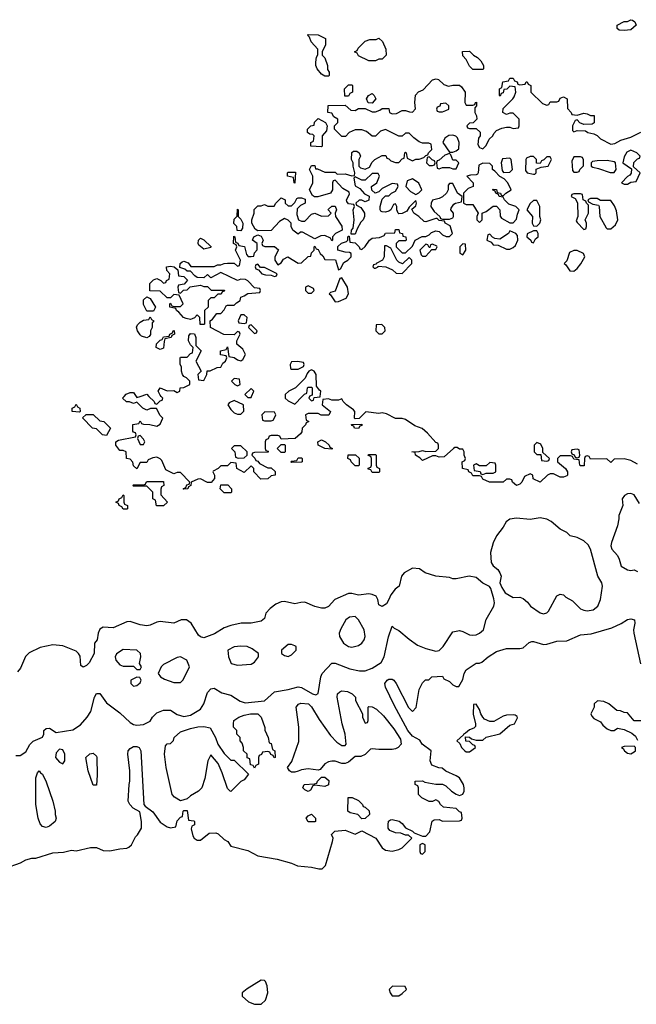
# Model space of a CAD drawing. Header units: inches. Extents: x 2701323 to 2964515, y 494916 to 722124.
# Tile 355 of 656: x 2805333 to 2809002, y 676381 to 682242. Entities that reach past the tile are written whole.
import ezdxf

# ---------------------------------------------------------------- set-up
doc = ezdxf.new("R2010")
doc.units = ezdxf.units.IN
doc.header["$MEASUREMENT"] = 0
doc.layers.add('C8607', color=7, linetype='Continuous')
doc.layers.add('C8608', color=7, linetype='Continuous')

msp = doc.modelspace()

# ---------------------------------------------------------------- linework, layer by layer
at = {"layer": 'C8607', "color": 2}
for points, elevation in [([(2809010, 679595.3), (2808970, 679618), (2808930, 679628), (2808870, 679626), (2808850, 679606), (2808827.3, 679627.3), (2808730, 679626), (2808722, 679642), (2808710, 679646), (2808698, 679642), (2808694, 679630), (2808692.7, 679587.3), (2808670, 679586), (2808666, 679590), (2808662, 679622), (2808630, 679626), (2808622, 679642), (2808610, 679646), (2808550, 679646), (2808534, 679630), (2808534, 679610), (2808582, 679570), (2808594, 679550), (2808594, 679530), (2808590, 679526), (2808570, 679518), (2808550, 679518), (2808510, 679538), (2808490, 679538), (2808474, 679530), (2808430, 679488.7), (2808388.9, 679508.9), (2808386, 679530), (2808370, 679538), (2808338, 679522), (2808322, 679490), (2808310, 679478), (2808290, 679468.7), (2808266, 679490), (2808262, 679502), (2808250, 679506), (2808230, 679506), (2808210, 679488.7), (2808129, 679489), (2808090, 679506), (2808082, 679522), (2808070, 679526), (2808030, 679526), (2808022, 679542), (2808006, 679550), (2808002, 679562), (2807968, 679570), (2807966, 679610), (2807982, 679618), (2807986, 679630), (2807978, 679650), (2807978, 679670), (2807970, 679686), (2807950, 679686), (2807936.4, 679696.4), (2807923.6, 679696.4), (2807914, 679690), (2807859.6, 679640.4), (2807830, 679638), (2807810, 679646), (2807790, 679646), (2807730, 679618), (2807714.6, 679634.6), (2807688, 679650), (2807686, 679666), (2807666, 679670), (2807710, 679672), (2807730, 679678), (2807750, 679672), (2807810, 679674), (2807826, 679690), (2807826, 679710), (2807822, 679722), (2807810, 679726), (2807760.4, 679780.4), (2807728.4, 679808.4), (2807684.7, 679824.7), (2807630, 679862), (2807610, 679868), (2807570, 679868), (2807516.4, 679896.4), (2807490, 679902), (2807470, 679898), (2807392.7, 679907.3), (2807352.7, 679867.3), (2807330, 679866), (2807326, 679870), (2807328, 679910), (2807320.4, 679920.4), (2807278, 679950), (2807258, 679970), (2807250, 679986), (2807230, 679978), (2807190, 679978), (2807170, 679986), (2807138, 679982), (2807134, 679950), (2807182, 679910), (2807172.7, 679887.3), (2807128, 679888), (2807110, 679898), (2807050, 679898), (2807034, 679890), (2807038, 679858), (2807054, 679850), (2807038, 679842), (2807034, 679830), (2807014, 679810), (2807011.6, 679788.4), (2807003.6, 679776.4), (2806971.6, 679748.4), (2806890, 679746), (2806882, 679762), (2806870, 679766), (2806830, 679766), (2806818, 679762), (2806812.7, 679747.3), (2806798, 679742), (2806794, 679730), (2806794, 679690), (2806798, 679678), (2806812.7, 679672.7), (2806812.7, 679667.3), (2806730, 679666), (2806718, 679662), (2806714, 679650), (2806732.7, 679632.7), (2806738, 679618), (2806750, 679614), (2806759.6, 679599.6), (2806810, 679574), (2806830, 679574), (2806852.7, 679552.7), (2806854, 679530), (2806830, 679526), (2806810, 679508), (2806767.3, 679507.3), (2806726, 679550), (2806726, 679570), (2806710, 679586), (2806670, 679546), (2806626, 679570), (2806622, 679602), (2806590, 679606), (2806570, 679586), (2806530, 679586), (2806514, 679570), (2806484.7, 679555.3), (2806482, 679550), (2806491.6, 679531.6), (2806492, 679510), (2806472.7, 679487.3), (2806450, 679488), (2806410, 679508), (2806392.7, 679507.3), (2806354, 679490), (2806351.3, 679468.7), (2806338, 679462), (2806334, 679450), (2806310, 679448), (2806306, 679450), (2806322, 679458), (2806327.3, 679472.7), (2806342, 679478), (2806346, 679490), (2806290, 679546), (2806270, 679546), (2806250, 679538), (2806202, 679562), (2806179, 679619), (2806170, 679628), (2806150, 679638), (2806125.4, 679634.6), (2806098, 679622), (2806090, 679606), (2806050, 679606), (2806030, 679568), (2806010, 679586), (2806007.3, 679607.3), (2805990, 679626), (2805968, 679630), (2805966, 679670), (2805950, 679678), (2805930, 679678), (2805906, 679710), (2805906, 679730), (2805920.4, 679739.6), (2806022, 679758), (2806026, 679770), (2806022, 679782), (2806010, 679786), (2806007.3, 679792.7), (2806007.3, 679832.7), (2806042, 679838), (2806050, 679854), (2806058, 679838), (2806070, 679834), (2806108, 679832), (2806150, 679822), (2806170, 679834), (2806186, 679870), (2806170, 679886), (2806147.3, 679927.3), (2806112.7, 679927.3), (2806090, 679918), (2806066, 679930), (2806030, 679966), (2806010, 679958), (2805987.3, 679967.3), (2805968, 679968), (2805946, 679990), (2805955.4, 680000)], 2), ([(2806025.7, 680000), (2806030, 679994), (2806050, 680000)], 2), ([(2806102.6, 680000), (2806134, 679970), (2806138, 679958), (2806150, 679954), (2806170, 679974), (2806182, 679978), (2806186, 679990), (2806176, 680000)], 2), ([(2806684, 680000), (2806690, 679994), (2806710, 679994), (2806712.7, 680000)], 2), ([(2806914, 680000), (2806914, 679990), (2806930, 679974), (2806970, 679954), (2807015, 680000)], 2), ([(2807057.3, 680000), (2807054, 679990), (2807070, 679974), (2807082, 679978), (2807086, 679994), (2807122, 679998), (2807122.3, 680000)], 2), ([(2809022, 679362), (2808990, 679414), (2808970, 679421.2), (2808950, 679419), (2808932, 679410), (2808918, 679390), (2808922, 679350), (2808898, 679290), (2808898.8, 679270), (2808890.8, 679230), (2808854.8, 679130), (2808851, 679110), (2808856, 679090), (2808890, 679052), (2808901, 679030), (2808912, 678990), (2808950, 678967.3), (2808970, 678964), (2808990, 678966.8), (2809010, 678958)], 6), ([(2805310, 677862), (2805337, 677863), (2805370, 677884.7), (2805392.9, 677927.1), (2805412.9, 677947.1), (2805468.4, 677971.6), (2805478, 677990), (2805478, 678010), (2805490, 678022), (2805510, 678024.7), (2805550, 677998), (2805650, 678014), (2805696.2, 678043.8), (2805735.3, 678090), (2805756.5, 678123.5), (2805779, 678210), (2805790, 678232), (2805810, 678232), (2805850, 678176), (2805930, 678116), (2805990, 678058.8), (2806010, 678047.3), (2806030, 678042.8), (2806070, 678046.8), (2806110, 678066), (2806124, 678090), (2806150, 678116), (2806190, 678131.3), (2806230, 678131.3), (2806270, 678106), (2806310, 678094.8), (2806350, 678102.8), (2806410, 678138), (2806429.2, 678170), (2806450, 678238), (2806470, 678258.8), (2806490, 678262.8), (2806535.9, 678235.9), (2806590, 678220.7), (2806645.2, 678185.2), (2806675.9, 678175.9), (2806790, 678187.7), (2806850, 678241), (2806930, 678254), (2806990, 678270.7), (2807010, 678266.8), (2807076, 678230), (2807095.9, 678224.1), (2807109.3, 678230.7), (2807126, 678330), (2807134, 678350), (2807190, 678410.8), (2807210, 678410.7), (2807298.4, 678378.4), (2807354.5, 678365.5), (2807390, 678366.8), (2807430, 678381), (2807484.7, 678415.3), (2807502, 678450), (2807528.9, 678568.9), (2807550, 678632), (2807561, 678621), (2807590, 678606.8), (2807650, 678554.8), (2807699.8, 678519.8), (2807750, 678498.8), (2807810, 678482.8), (2807830, 678486.8), (2807854, 678510), (2807910, 678598), (2807950, 678606), (2807970, 678601), (2808010, 678581), (2808030, 678578.8), (2808050, 678581), (2808070, 678590.8), (2808093.2, 678610), (2808110, 678672), (2808155.3, 678750), (2808158, 678770), (2808154.6, 678794.6), (2808136.4, 678856.4), (2808128.7, 678868.7), (2808090, 678888), (2808050, 678922), (2808008.7, 678928.7), (2807930, 678912.7), (2807910, 678913.2), (2807890, 678921.2), (2807810, 678929.3), (2807746, 678950), (2807712.5, 678972.5), (2807670, 678977.2), (2807621, 678950), (2807606, 678930), (2807592, 678870), (2807567.7, 678852.3), (2807541.4, 678818.6), (2807530.8, 678790), (2807515.2, 678764.8), (2807490, 678749), (2807470, 678758), (2807463.7, 678790), (2807454, 678810), (2807430, 678820.9), (2807410, 678823.7), (2807350, 678816), (2807310, 678826), (2807290, 678826), (2807208.5, 678791.5), (2807170, 678749), (2807150, 678739), (2807130, 678739), (2807090, 678749), (2807030, 678774), (2807006.4, 678773.6), (2806970, 678764), (2806910, 678779), (2806890, 678777.2), (2806858, 678762), (2806823.5, 678736.5), (2806798, 678710), (2806790, 678678), (2806770, 678662), (2806710.7, 678649.3), (2806651.1, 678648.9), (2806590, 678636), (2806550, 678622.7), (2806493.3, 678586.7), (2806430, 678562), (2806410, 678568), (2806398, 678578), (2806354, 678650), (2806326, 678670), (2806294, 678670), (2806250, 678649.2), (2806170, 678659.3), (2806150, 678656), (2806110, 678637.2), (2806090, 678633.2), (2806050, 678639.3), (2805990, 678659.3), (2805970, 678657.2), (2805890, 678622.7), (2805830, 678625.2), (2805810, 678614), (2805800.7, 678590), (2805794, 678550), (2805778.8, 678530), (2805777.3, 678470), (2805746.4, 678413.6), (2805730, 678398), (2805711.3, 678388.7), (2805698, 678398), (2805692.5, 678452.5), (2805684, 678470), (2805670, 678484), (2805590, 678515.3), (2805530, 678521.2), (2805454.4, 678505.6), (2805390, 678473.2), (2805368.3, 678451.7), (2805338, 678382), (2805319.8, 678360.2)], 6), ([(2805248, 677192), (2805337.4, 677222.6), (2805370, 677240.7), (2805406, 677250), (2805430, 677250.6), (2805530, 677282), (2805594, 677286), (2805642, 677298), (2805670, 677294.8), (2805754.4, 677314.4), (2805790, 677314.8), (2805830, 677297.3), (2805870, 677294), (2805930, 677307.3), (2805970, 677310.8), (2805983.2, 677316.8), (2805999, 677330), (2806022.7, 677377.3), (2806035.3, 677390), (2806059, 677430), (2806059, 677470), (2806047.3, 677527.3), (2806008.9, 677548.9), (2805988, 677570), (2805979, 677590), (2805984, 677690), (2805989, 677710), (2805989, 677770), (2805976, 677870), (2805979.3, 677890), (2805990, 677902.8), (2806010, 677915.5), (2806030, 677916.3), (2806044.7, 677910), (2806054.8, 677890), (2806072, 677570), (2806079.6, 677559.6), (2806126.4, 677526.4), (2806170, 677464.7), (2806210, 677438), (2806230, 677432), (2806262, 677438), (2806270, 677474), (2806290, 677494), (2806302, 677498), (2806306, 677530), (2806310, 677534), (2806330, 677534), (2806338, 677478), (2806370, 677474), (2806374, 677470), (2806374, 677450), (2806358, 677442), (2806354, 677426), (2806363.5, 677383.5), (2806372, 677370), (2806390, 677358), (2806410, 677358), (2806461.2, 677398.8), (2806501, 677401), (2806515.3, 677395.3), (2806550, 677362), (2806571.1, 677351.1), (2806590, 677322), (2806690, 677296), (2806750, 677265.5), (2806864.7, 677244.7), (2806950, 677220.7), (2806985.8, 677205.8), (2807070, 677197.3), (2807112.9, 677187.1), (2807132.3, 677187.7), (2807152.3, 677207.7), (2807195.3, 677350), (2807198, 677370), (2807188.4, 677391.6), (2807208.9, 677411.1), (2807270, 677418), (2807330, 677394), (2807370, 677414), (2807452, 677370), (2807490, 677312), (2807510, 677298), (2807550, 677292), (2807590, 677302), (2807610, 677312), (2807666, 677370), (2807647.3, 677387.3), (2807630, 677388), (2807600.4, 677400.4), (2807570, 677402), (2807536.4, 677416.4), (2807526, 677430), (2807526, 677450), (2807528.4, 677471.6), (2807540.4, 677479.6), (2807550, 677482), (2807590.7, 677470.7), (2807610, 677458), (2807630, 677432), (2807670, 677411.3), (2807681, 677401), (2807730, 677382), (2807750, 677382), (2807773.2, 677406.8), (2807788.4, 677471.6), (2807800.4, 677479.6), (2807830, 677482), (2807850, 677472), (2807950, 677474), (2807962, 677478), (2807966, 677490), (2807962, 677522), (2807950, 677526), (2807930, 677546), (2807855.3, 677555.3), (2807838, 677570), (2807828.4, 677588.4), (2807810, 677598), (2807790, 677588), (2807770, 677588), (2807726, 677610), (2807706, 677630), (2807706, 677670), (2807702, 677682), (2807686, 677690), (2807686, 677710), (2807730, 677712), (2807743.6, 677703.6), (2807810, 677692), (2807850, 677692), (2807870, 677682), (2807902, 677650), (2807930, 677631.3), (2807950, 677624.7), (2807970, 677632), (2807979, 677650), (2807979, 677670), (2807974, 677690), (2807950, 677728.7), (2807930, 677742), (2807868.4, 677768.4), (2807847.3, 677787.3), (2807828.4, 677788.4), (2807785.2, 677805.2), (2807775.3, 677830), (2807782, 677890), (2807728.9, 677928.9), (2807713.6, 677953.6), (2807670, 677978), (2807642, 678010), (2807560.9, 678160.9), (2807509.2, 678269.2), (2807505.2, 678290), (2807519, 678310), (2807530, 678315.5), (2807550, 678315.5), (2807558.8, 678310), (2807573.4, 678290), (2807647.7, 678147.7), (2807670, 678124.7), (2807692.5, 678147.5), (2807710, 678254), (2807730, 678294), (2807748.4, 678311.6), (2807767.3, 678312.7), (2807786, 678330), (2807850, 678334), (2807858, 678318), (2807890, 678302), (2807910, 678282), (2807930, 678272), (2807947.3, 678272.7), (2807970, 678314), (2807978, 678350), (2807990, 678371.3), (2808050, 678411), (2808070, 678411.3), (2808083.1, 678416.9), (2808121.2, 678450), (2808170, 678481.3), (2808230, 678498), (2808310, 678498.8), (2808330, 678502.8), (2808365.2, 678534.8), (2808380.2, 678539.8), (2808390, 678541), (2808450, 678523), (2808470, 678523.8), (2808530, 678543.1), (2808590, 678544.9), (2808670, 678580.3), (2808734.7, 678585.3), (2808857.2, 678622.7), (2808913.1, 678646.9), (2808950, 678670.8), (2808970, 678674.8), (2808990.7, 678670), (2808993, 678650), (2808984.9, 678610), (2808987.7, 678590), (2809027.7, 678407.7)], 2), ([(2809030, 678068), (2808989.1, 678069.1), (2808950, 678115.3), (2808930, 678118), (2808908.4, 678128.4), (2808886, 678130), (2808838, 678170), (2808810, 678184), (2808771.6, 678188.4), (2808752, 678170), (2808751.3, 678150), (2808731.3, 678110), (2808736.9, 678096.9), (2808750, 678082), (2808790, 678062), (2808803.5, 678043.5), (2808830, 678021), (2808850, 678011), (2808870, 678011.3), (2808890, 678024.7), (2808930, 678016), (2808975.3, 677995.3), (2808996.9, 677976.9), (2809010, 677954)], 2)]:
    msp.add_lwpolyline(points, dxfattribs=dict(at, elevation=elevation))
for points, elevation in [([(2805690, 679906), (2805646, 679910), (2805646, 679930), (2805662, 679938), (2805670, 679954), (2805678, 679938), (2805692, 679930), (2805694, 679910)], 2), ([(2806610, 679975.3), (2806579.6, 679960.4), (2806572, 679950), (2806590, 679922), (2806610, 679902), (2806630, 679894), (2806650, 679894), (2806667.3, 679912.7), (2806666, 679950)], 2), ([(2805850, 679766), (2805826, 679770), (2805790, 679806), (2805766, 679810), (2805707.3, 679872.7), (2805728, 679892), (2805770, 679892), (2805810, 679854), (2805834, 679850), (2805874, 679810)], 2), ([(2806792.7, 679907.3), (2806774, 679890), (2806778, 679858), (2806790, 679854), (2806830, 679854), (2806842, 679858), (2806856.4, 679883.6), (2806858, 679890), (2806850, 679906)], 2), ([(2807350, 679808), (2807326, 679810), (2807322, 679822), (2807310, 679826), (2807308.4, 679831.6), (2807370, 679834), (2807370, 679826), (2807358, 679822)], 2), ([(2806050, 679766), (2806038, 679762), (2806034, 679750), (2806050, 679714), (2806070, 679714), (2806078, 679730), (2806070, 679746)], 2), ([(2806650, 679706), (2806610, 679706), (2806594, 679690), (2806614, 679670), (2806618, 679638), (2806632.7, 679632.7), (2806670, 679634), (2806686, 679650), (2806686, 679670)], 2), ([(2806890, 679666), (2806866, 679690), (2806890, 679714), (2806910, 679714), (2806914, 679710), (2806914, 679670), (2806910, 679666)], 2), ([(2807190, 679686), (2807148.9, 679688.9), (2807108.7, 679708.7), (2807108, 679730), (2807130, 679742), (2807154, 679730), (2807174, 679710), (2807178, 679698), (2807194, 679690)], 2), ([(2808410, 679726), (2808394, 679710), (2808394, 679670), (2808410, 679654), (2808434, 679654), (2808438, 679618), (2808470, 679614), (2808482, 679618), (2808486, 679630), (2808446, 679666), (2808446, 679690), (2808434.6, 679714.6)], 2), ([(2807330, 679586), (2807306, 679610), (2807302, 679622), (2807286, 679630), (2807288, 679652), (2807331.6, 679651.6), (2807352.7, 679632.7), (2807354, 679590), (2807350, 679586)], 2), ([(2807430, 679546), (2807422, 679562), (2807407.3, 679567.3), (2807407.3, 679572.7), (2807422, 679578), (2807426, 679590), (2807426, 679630), (2807422, 679642), (2807407.3, 679647.3), (2807410, 679654), (2807450, 679654), (2807454, 679650), (2807454, 679590), (2807458, 679578), (2807474, 679570), (2807474, 679550), (2807470, 679546)], 2), ([(2808650, 679686), (2808618, 679682), (2808614, 679670), (2808618, 679658), (2808632.7, 679652.7), (2808638, 679638), (2808650, 679634), (2808662, 679638), (2808666, 679650), (2808662, 679682)], 2), ([(2806950, 679606), (2806946, 679610), (2806950, 679614), (2806982, 679618), (2806990, 679634), (2807010, 679634), (2807014, 679630), (2807014, 679610), (2807010, 679608)], 2), ([(2808130, 679606), (2808110, 679586), (2808070, 679586), (2808050, 679598), (2808034, 679590), (2808038, 679558), (2808072.7, 679552.7), (2808078, 679538), (2808090, 679534), (2808110, 679542), (2808150, 679542), (2808166, 679550), (2808166, 679590), (2808162, 679602)], 2), ([(2806147.3, 679347.3), (2806142, 679382), (2806126, 679390), (2806126, 679430), (2806090, 679466), (2806010, 679466), (2806006, 679470), (2806010, 679474), (2806070, 679474), (2806082, 679478), (2806086, 679490), (2806092.7, 679492.7), (2806190, 679494), (2806191.6, 679468.4), (2806178, 679462), (2806172.7, 679447.3), (2806172.7, 679412.7), (2806212, 679370), (2806190, 679348)], 2), ([(2806550, 679426), (2806526, 679450), (2806530, 679474), (2806572.7, 679472.7), (2806594, 679450), (2806594, 679430), (2806590, 679426)], 2), ([(2805970, 679328), (2805948.4, 679328.4), (2805942, 679342), (2805926, 679350), (2805922, 679362), (2805906, 679370), (2805922, 679378), (2805926, 679390), (2805942, 679398), (2805950, 679414), (2805954, 679410), (2805954, 679370), (2805958, 679358), (2805974, 679350), (2805974, 679330)], 2), ([(2808430, 679277.2), (2808370, 679266.6), (2808290, 679274.5), (2808250.4, 679269.6), (2808227.2, 679252.8), (2808210, 679221.2), (2808171, 679170), (2808150, 679128), (2808134.8, 679070), (2808138, 679010), (2808150.9, 678990.9), (2808178, 678970), (2808191.3, 678950), (2808198, 678930), (2808191.3, 678890), (2808202, 678862), (2808222, 678830), (2808270, 678802), (2808310, 678804.7), (2808330, 678796), (2808354.4, 678774.4), (2808372, 678750), (2808430, 678711.3), (2808450, 678706), (2808470, 678711.3), (2808479.3, 678720.7), (2808530, 678812), (2808550, 678822), (2808570, 678818), (2808584, 678804), (2808623.5, 678783.5), (2808670, 678736), (2808690, 678726.8), (2808710, 678722.8), (2808746, 678730), (2808774, 678750), (2808789.2, 678790), (2808801.2, 678870), (2808797.2, 678890), (2808774, 678930), (2808729.3, 679089.3), (2808715.5, 679115.5), (2808690, 679139), (2808650, 679159), (2808609.3, 679169.3), (2808590, 679188.7), (2808550, 679209), (2808495.5, 679255.5), (2808470, 679269)], 6), ([(2807329.3, 678689.3), (2807295.2, 678684.8), (2807274.8, 678670), (2807243.4, 678616.6), (2807233.4, 678590), (2807236.3, 678570), (2807261, 678530), (2807290, 678510.8), (2807310, 678507.3), (2807350, 678517.3), (2807369, 678530), (2807382.7, 678550), (2807389.2, 678570), (2807384, 678610), (2807349.2, 678670)], 10), ([(2805950, 678492.7), (2805910, 678468), (2805901, 678450), (2805904.7, 678430), (2805930, 678402), (2805950, 678394), (2806010, 678394), (2806030, 678374), (2806050, 678374), (2806058, 678390), (2806046, 678410), (2806054, 678450), (2806053.2, 678470), (2806030, 678489)], 10), ([(2806650, 678512.3), (2806610, 678509), (2806572, 678490), (2806576, 678450), (2806592, 678410), (2806630, 678398.8), (2806710, 678406), (2806730, 678418), (2806755.3, 678450), (2806755.3, 678470), (2806717.5, 678497.5), (2806686, 678510)], 10), ([(2806950, 678522), (2806930, 678522), (2806892, 678490), (2806892, 678470), (2806910, 678458), (2806930, 678451.3), (2806950, 678462), (2806978, 678490), (2806978, 678510), (2806970, 678515.3)], 10), ([(2806290, 678449.2), (2806270, 678445.2), (2806190, 678404), (2806176, 678390), (2806158, 678350), (2806171.3, 678330), (2806195.9, 678315.9), (2806250, 678296.3), (2806290, 678296), (2806306.6, 678313.4), (2806344, 678390), (2806328.7, 678430)], 10), ([(2806030, 678328), (2805994, 678310), (2805994, 678290), (2806010, 678274), (2806030, 678278), (2806050, 678294), (2806055.3, 678310), (2806047.3, 678327.3)], 10), ([(2807390, 678054), (2807402, 678058), (2807406, 678070), (2807406, 678150), (2807410, 678154), (2807430, 678152), (2807456.9, 678136.9), (2807498, 678098), (2807559.8, 678019.8), (2807599.8, 677959.8), (2807602.8, 677930), (2807586, 677910), (2807570, 677900.9), (2807550, 677897), (2807470, 677897.2), (2807430, 677902), (2807421, 677899), (2807390, 677868), (2807363.6, 677856.4), (2807330, 677855.3), (2807290, 677822), (2807270, 677814), (2807250, 677814), (2807210, 677829), (2807190, 677829.2), (2807170, 677825.2), (2807148.5, 677811.5), (2807122, 677778), (2807110, 677775.3), (2807050, 677782.7), (2807010, 677777.2), (2806990, 677768.7), (2806970, 677762), (2806950, 677762), (2806938, 677770), (2806926, 677790), (2806952.9, 677827.1), (2806995.1, 677944.9), (2806994.5, 678030), (2806979.3, 678150), (2806992.1, 678167.9), (2807006.5, 678173.5), (2807051, 678170), (2807070, 678151), (2807115.9, 678075.9), (2807182, 677982), (2807221.4, 677941.4), (2807250, 677922), (2807270, 677922), (2807275.3, 677930), (2807269.2, 677990), (2807253.2, 678050), (2807222.7, 678210), (2807225.2, 678230), (2807238.6, 678241.4), (2807250, 678246.8), (2807283.5, 678243.5), (2807312, 678230), (2807332, 678210), (2807332, 678190), (2807374, 678110), (2807374, 678090)], 2), ([(2808050, 678168), (2808034, 678166), (2808031.3, 678108.7), (2808046, 678050), (2808044.7, 678035.3), (2808036, 678024), (2808010, 678015.3), (2807986, 677994), (2807974, 677990), (2807974, 677986), (2807934, 677950), (2807952.7, 677932.7), (2807962, 677910), (2807982, 677890), (2807990, 677884.7), (2808010, 677884.7), (2808046, 677910), (2808042, 677922), (2808030, 677926), (2808010, 677946), (2807987.3, 677947.3), (2807986, 677974), (2808010, 677972), (2808022, 677962), (2808050, 677954), (2808090, 677954), (2808108.4, 677971.6), (2808190, 677991.3), (2808250, 678042), (2808278, 678050), (2808294.6, 678085.4), (2808293.6, 678093.6), (2808282, 678102), (2808270, 678104), (2808230, 678101.2), (2808210, 678096), (2808155.2, 678064.8), (2808130, 678063.7), (2808098.9, 678078.9), (2808089.4, 678089.4), (2808077.2, 678110), (2808070, 678135.3)], 2), ([(2806847.3, 677847.3), (2806842, 677862), (2806827.3, 677867.3), (2806822, 677882), (2806810, 677886), (2806778, 677882), (2806772.7, 677867.3), (2806758, 677862), (2806754, 677850), (2806754, 677810), (2806738, 677802), (2806730, 677786), (2806722, 677802), (2806707.3, 677807.3), (2806702, 677842), (2806687.3, 677847.3), (2806686, 677870), (2806666, 677890), (2806666, 677910), (2806656.4, 677936.4), (2806646, 677950), (2806646, 677970), (2806626, 677990), (2806626, 678010), (2806606, 678030), (2806606, 678050), (2806608, 678070), (2806638, 678090), (2806670, 678102.8), (2806706, 678110), (2806750, 678110.5), (2806771, 678090), (2806792, 678028), (2806792, 678012), (2806812, 677970), (2806818, 677938), (2806830, 677934), (2806838, 677898), (2806852, 677890), (2806854, 677850)], 2), ([(2806590, 677834), (2806610, 677834), (2806694, 677750), (2806670, 677718), (2806650, 677708), (2806590, 677648.7), (2806586, 677650), (2806570, 677666), (2806538.6, 677758.6), (2806513.6, 677813.6), (2806470, 677866), (2806452, 677830), (2806435.3, 677724.7), (2806418, 677670), (2806398, 677650), (2806350, 677622.7), (2806330, 677604), (2806290, 677592.7), (2806254.5, 677614.5), (2806241.2, 677630), (2806205.2, 677790), (2806195.3, 677870), (2806200.4, 677919.6), (2806210, 677932), (2806230, 677934), (2806248.7, 677951.3), (2806253.2, 677970), (2806290, 678002.4), (2806350, 678023.7), (2806392.7, 678032.7), (2806430, 678035.5), (2806466.4, 678026.4), (2806498, 677970), (2806512, 677930), (2806550, 677874)], 2), ([(2805570, 677899), (2805550, 677878), (2805546, 677850), (2805570, 677822), (2805590, 677812), (2805602, 677830), (2805601.2, 677870), (2805590, 677895.3)], 6), ([(2808990, 677918), (2808930, 677915.3), (2808914, 677910), (2808924.7, 677904.7), (2808931.3, 677890), (2808950, 677876), (2808970, 677871.3), (2808990, 677884.7), (2808998, 677890), (2808998, 677910)], 2), ([(2805770, 677686), (2805741.2, 677770), (2805726, 677850), (2805750, 677872.7), (2805770, 677875.5), (2805790, 677858.8), (2805793.1, 677850), (2805794.4, 677745.6), (2805790, 677686)], 2), ([(2805490, 677433.2), (2805470, 677439), (2805455.5, 677455.5), (2805442.7, 677490), (2805429.3, 677570.7), (2805429.2, 677730), (2805440.2, 677759.8), (2805450, 677770.7), (2805458, 677758), (2805470, 677750.8), (2805490, 677704.7), (2805530.7, 677590), (2805544.7, 677530), (2805544.7, 677510), (2805551.3, 677490), (2805544.7, 677470), (2805510, 677441.2)], 2), ([(2807150, 677678), (2807090, 677686), (2807078, 677682), (2807063.6, 677656.4), (2807050, 677648.7), (2807030, 677658), (2807018, 677670), (2807026, 677690), (2807087.3, 677692.7), (2807102, 677698), (2807106, 677710), (2807130, 677734), (2807150, 677734), (2807172.7, 677712.7), (2807170, 677688)], 2), ([(2807370, 677486), (2807346, 677510), (2807300.4, 677520.4), (2807286, 677530), (2807288, 677612), (2807311.1, 677611.1), (2807350, 677594), (2807374, 677570), (2807378, 677558), (2807390, 677554), (2807412.7, 677532.7), (2807414, 677510), (2807390, 677488)], 2), ([(2807050, 677468), (2807038, 677490), (2807050, 677502), (2807070, 677512), (2807094, 677490), (2807094, 677470), (2807090, 677468)], 2), ([(2807730, 677338), (2807714, 677330), (2807714, 677290), (2807718, 677278), (2807730, 677274), (2807746, 677290), (2807746, 677330)], 2), ([(2806770, 676525.2), (2806686.2, 676473.8), (2806658, 676450), (2806658, 676430), (2806694.8, 676394.8), (2806730, 676381), (2806770, 676381), (2806795.1, 676404.9), (2806809.3, 676450), (2806806, 676490), (2806796, 676516), (2806790, 676522)], 2), ([(2807551.6, 676488.4), (2807532, 676470), (2807538, 676450), (2807550, 676432), (2807590, 676431.3), (2807610, 676444.7), (2807635.3, 676470), (2807627.3, 676487.3)], 2)]:
    msp.add_lwpolyline(points, close=True, dxfattribs=dict(at, elevation=elevation))
at = {"layer": 'C8608', "color": 2, "elevation": 2}
for points in [[(2808930, 682178), (2808900.4, 682180.4), (2808888, 682190), (2808888.7, 682210), (2808930, 682232), (2808950, 682232), (2808970, 682242), (2808979.6, 682239.6), (2808994, 682230), (2809002, 682210), (2808970, 682182)], [(2807150, 681906), (2807130, 681918), (2807104, 681950), (2807095.3, 681970), (2807095.3, 681990), (2807100.4, 682019.6), (2807107.3, 682032.7), (2807107.3, 682067.3), (2807068.7, 682110), (2807058, 682138), (2807046, 682150), (2807050, 682154), (2807110, 682151.3), (2807154, 682130), (2807152.7, 682092.7), (2807134, 682050), (2807134, 682030), (2807150, 682014), (2807164.7, 681970), (2807164.7, 681944.7), (2807174, 681930), (2807174, 681910), (2807170, 681906)], [(2807410, 681998), (2807350, 682026), (2807342, 682042), (2807326, 682050), (2807342, 682058), (2807347.3, 682072.7), (2807390, 682114), (2807416.4, 682123.6), (2807455.3, 682124.7), (2807471.1, 682131.1), (2807492.7, 682112.7), (2807512.7, 682067.3), (2807514, 682030), (2807490, 682008), (2807470, 682008), (2807450, 681998)], [(2808030, 681946), (2808010, 681966), (2807990, 682006), (2807970, 682026), (2807967.3, 682052.7), (2808010, 682054), (2808034, 682030), (2808056.9, 682016.9), (2808076.9, 681996.9), (2808094, 681970), (2808094, 681950), (2808090, 681946)], [(2807290, 681786), (2807267.3, 681787.3), (2807266, 681830), (2807290, 681854), (2807310, 681854), (2807314, 681850), (2807314, 681810), (2807298, 681802)], [(2807430, 681746), (2807407.3, 681747.3), (2807398, 681770), (2807408.9, 681791.1), (2807430, 681802), (2807442, 681790), (2807452, 681770)], [(2807870, 681746), (2807838, 681742), (2807832.7, 681727.3), (2807818, 681722), (2807814, 681710), (2807818, 681698), (2807830, 681694), (2807850, 681694), (2807870, 681702), (2807886, 681710), (2807886, 681730)], [(2807130, 681486), (2807066, 681490), (2807066, 681510), (2807082, 681518), (2807086, 681550), (2807078, 681558), (2807060.4, 681560.4), (2807046, 681570), (2807046, 681590), (2807066, 681610), (2807086, 681614), (2807088.4, 681631.6), (2807110, 681654), (2807154, 681630), (2807162, 681610), (2807159.6, 681580.4), (2807134, 681550), (2807134, 681490)], [(2807910, 681555.3), (2807887.1, 681552.9), (2807862.8, 681537.2), (2807852, 681510), (2807890, 681454), (2807910, 681454), (2807930, 681462), (2807947.3, 681472.7), (2807948.7, 681510), (2807939, 681539), (2807928.9, 681548.9)], [(2808970, 681466), (2808946.4, 681453.6), (2808930, 681426), (2808922, 681390), (2808974, 681354), (2808971.6, 681328.4), (2808963.6, 681316.4), (2808950, 681308), (2808914, 681270), (2808930, 681262), (2808950, 681262), (2808970, 681274), (2809002, 681278), (2809026, 681330), (2808986, 681366), (2808988.4, 681391.6), (2809010, 681414), (2809022, 681418), (2809026, 681430), (2809006, 681450)], [(2807770, 681426), (2807758, 681422), (2807754, 681390), (2807770, 681374), (2807790, 681374), (2807802, 681378), (2807806, 681390), (2807802, 681402), (2807787.3, 681407.3)], [(2807890, 681446), (2807863.6, 681436.4), (2807830, 681406), (2807818, 681402), (2807814, 681390), (2807818, 681358), (2807830, 681354), (2807850, 681362), (2807890, 681362), (2807910, 681354), (2807930, 681354), (2807946, 681390), (2807930, 681406), (2807910, 681406), (2807898, 681438)], [(2808250, 681418), (2808206, 681414), (2808198, 681390), (2808203.6, 681343.6), (2808212.7, 681332.7), (2808250, 681334), (2808266, 681350), (2808258, 681410)], [(2808390, 681428), (2808370, 681428), (2808350, 681418), (2808344.7, 681410), (2808343.6, 681343.6), (2808354, 681330), (2808390, 681322), (2808398, 681322), (2808406, 681330), (2808407.3, 681352.7), (2808436.4, 681363.6), (2808478, 681370), (2808498, 681410), (2808490, 681426), (2808470, 681426), (2808452.7, 681407.3), (2808438, 681402), (2808430, 681386), (2808408, 681388), (2808408, 681410)], [(2808670, 681426), (2808630, 681426), (2808619.6, 681400.4), (2808623.6, 681343.6), (2808630, 681334), (2808650, 681334), (2808662, 681338), (2808666, 681350), (2808687.3, 681372.7), (2808687.3, 681407.3), (2808682, 681422)], [(2808830, 681404), (2808770, 681402), (2808742, 681398), (2808734, 681390), (2808734, 681370), (2808743.6, 681363.6), (2808776.9, 681356.9), (2808847.3, 681332.7), (2808870, 681332), (2808882, 681350), (2808878, 681390), (2808870, 681395.3)], [(2808090, 681388), (2808064.7, 681375.3), (2808062, 681330), (2808056.9, 681323.1), (2808050, 681318), (2808016.4, 681316.4), (2807994, 681310), (2808031.6, 681271.6), (2808032, 681250), (2808002, 681238), (2807974, 681210), (2807974, 681150), (2807990, 681142), (2808030, 681142), (2808062, 681090), (2808054, 681070), (2808054, 681050), (2808070, 681034), (2808086, 681050), (2808086, 681090), (2808110, 681101), (2808150, 681131.3), (2808170, 681132), (2808191.3, 681110), (2808191.6, 681071.6), (2808199.6, 681059.6), (2808250, 681032), (2808270, 681032), (2808290, 681054), (2808295.3, 681084.7), (2808306, 681110), (2808286, 681130), (2808244, 681144), (2808218, 681170), (2808210, 681186), (2808186, 681190), (2808182, 681202), (2808166, 681210), (2808162, 681222), (2808146, 681230), (2808150, 681234), (2808170, 681232), (2808174, 681214), (2808194, 681210), (2808198, 681198), (2808210, 681194), (2808226, 681210), (2808258, 681230), (2808238, 681270), (2808215.3, 681295.3), (2808190, 681308), (2808160.4, 681340.4), (2808146, 681350), (2808146, 681370), (2808130, 681386)], [(2806970, 681268), (2806966, 681270), (2806962, 681302), (2806926, 681310), (2806926, 681330), (2806930, 681334), (2806974, 681334)], [(2807670, 681294), (2807638, 681282), (2807632, 681250), (2807659.6, 681219.6), (2807690, 681202), (2807708.4, 681211.6), (2807726, 681230), (2807708.9, 681268.9)], [(2807910, 681266), (2807890, 681266), (2807883.6, 681256.4), (2807882, 681230), (2807874, 681210), (2807850, 681188), (2807830, 681178), (2807790, 681168), (2807781, 681150), (2807780.7, 681130), (2807799.8, 681099.8), (2807834, 681070), (2807838, 681058), (2807850, 681054), (2807890, 681054), (2807910, 681062), (2807915.3, 681070), (2807915.3, 681090), (2807898, 681110), (2807900.4, 681119.6), (2807916.4, 681143.6), (2807926, 681150), (2807962, 681158), (2807966, 681190), (2807938, 681210)], [(2807010, 681042), (2807030, 681042), (2807070, 681084.7), (2807090, 681091.3), (2807130, 681072), (2807170, 681074), (2807186, 681090), (2807168, 681110), (2807170, 681114), (2807190, 681132), (2807210, 681132), (2807218, 681110), (2807211.3, 681090), (2807212, 681070), (2807250, 681012), (2807251.6, 680988.4), (2807211.6, 680968.4), (2807194, 680950), (2807194, 680930), (2807190, 680926), (2807182, 680942), (2807150, 680958), (2807125.4, 680954.6), (2807090, 680938), (2807016.4, 680976.4), (2807003.6, 680976.4), (2806990, 680966), (2806958, 680990), (2806948.7, 681010), (2806948, 681030), (2806930, 681048), (2806910, 681058), (2806879.6, 681040.4), (2806830, 680988), (2806750, 680986), (2806735.3, 680995.3), (2806715.3, 681030), (2806715.3, 681050), (2806728.7, 681090), (2806728, 681112), (2806750, 681134), (2806770, 681134), (2806790, 681142), (2806810, 681132), (2806847.3, 681132.7), (2806858, 681150), (2806890, 681182), (2806914, 681170), (2806914, 681150), (2806930, 681134), (2806950, 681134), (2806970, 681154), (2806983.1, 681176.9), (2806990, 681182), (2807010, 681182), (2807032.7, 681172.7), (2807032, 681150), (2807004.7, 681135.3), (2806984.7, 681115.3), (2806982, 681082), (2806991.6, 681051.6)], [(2808410, 681166), (2808390, 681166), (2808371.6, 681148.4), (2808352, 681110), (2808384.7, 681070), (2808382, 681030), (2808390, 681014), (2808410, 681012), (2808428, 681030), (2808435.3, 681050), (2808428, 681070), (2808428.7, 681130)], [(2808670, 681206), (2808630, 681206), (2808618, 681202), (2808614, 681190), (2808638, 681178), (2808652, 681152), (2808654, 681070), (2808644.7, 681044.7), (2808650, 681034), (2808690, 680994), (2808702, 680998), (2808706, 681010), (2808706, 681030), (2808698, 681050), (2808718, 681090), (2808718, 681138), (2808706, 681150), (2808702, 681162), (2808686, 681170), (2808682, 681202)], [(2808770, 681178), (2808730, 681178), (2808714, 681170), (2808718, 681158), (2808744.7, 681144.7), (2808778, 681138), (2808782, 681130), (2808784.7, 681070), (2808822.8, 681002.8), (2808830, 680998), (2808850, 680998), (2808878.6, 681021.4), (2808893.2, 681050), (2808885.1, 681105.1), (2808873.2, 681133.2), (2808850, 681166), (2808790, 681166)], [(2806650, 680986), (2806627.3, 680987.3), (2806626, 681010), (2806608, 681028), (2806610, 681054), (2806627.3, 681072.7), (2806630, 681114), (2806634, 681110), (2806634, 681070), (2806650, 681054), (2806662, 681030), (2806659.6, 681000.4)], [(2806430, 680875.3), (2806400.2, 680900.2), (2806395.3, 680910), (2806398, 680930), (2806410, 680942), (2806430, 680932), (2806472, 680890), (2806470, 680886)], [(2808250, 680986), (2808242, 680970), (2808190, 680935.3), (2808160.4, 680940.4), (2808147.3, 680947.3), (2808130, 680966), (2808118, 680962), (2808114, 680930), (2808138, 680918), (2808150, 680902), (2808179.6, 680899.6), (2808230, 680876), (2808250, 680876), (2808270, 680886), (2808283.1, 680896.9), (2808298, 680930), (2808296.4, 680956.4), (2808286, 680970)], [(2808410, 680986), (2808390, 680986), (2808352.7, 680967.3), (2808352, 680950), (2808374, 680930), (2808378, 680918), (2808390, 680914), (2808403.1, 680936.9), (2808418, 680950), (2808418, 680970)], [(2807516.4, 680896.4), (2807504.7, 680895.3), (2807502, 680830), (2807492, 680810), (2807454, 680790), (2807454, 680786), (2807438, 680782), (2807434, 680770), (2807442, 680762), (2807450, 680762), (2807466, 680770), (2807466, 680774), (2807511.1, 680771.1), (2807552.7, 680752.7), (2807572.7, 680732.7), (2807610, 680732), (2807666, 680790), (2807666, 680810), (2807650, 680826), (2807612, 680788), (2807590, 680798), (2807578, 680810), (2807542, 680882)], [(2807790, 680906), (2807778, 680902), (2807774, 680886), (2807770, 680886), (2807762, 680902), (2807750, 680906), (2807714, 680870), (2807722, 680842), (2807730, 680834), (2807750, 680834), (2807786, 680874), (2807810, 680874), (2807818, 680890), (2807814.6, 680894.6)], [(2807970, 680908), (2807952, 680890), (2807952.7, 680852.7), (2807970, 680842), (2807988, 680870), (2807986, 680906)], [(2808650, 680869), (2808630, 680869), (2808604, 680856), (2808590, 680806), (2808574, 680790), (2808583.6, 680783.6), (2808606.4, 680746.4), (2808630, 680746), (2808650, 680761), (2808672.1, 680787.9), (2808695.3, 680830), (2808688, 680850)], [(2806290, 680614), (2806307.3, 680632.7), (2806330, 680634), (2806348, 680652), (2806410, 680662), (2806430, 680654), (2806450, 680654), (2806472.7, 680632.7), (2806552.7, 680632.7), (2806550, 680626), (2806538, 680622), (2806531.6, 680608.4), (2806512.7, 680607.3), (2806490, 680586), (2806470, 680586), (2806454, 680570), (2806454, 680530), (2806434, 680510), (2806434, 680430), (2806430, 680428), (2806407.3, 680427.3), (2806406, 680470), (2806390, 680486), (2806372.7, 680467.3), (2806359.6, 680460.4), (2806350, 680458), (2806323.1, 680463.1), (2806308.9, 680468.9), (2806280.4, 680500.4), (2806266, 680510), (2806262, 680522), (2806226, 680530), (2806226, 680550), (2806230, 680554), (2806238, 680538), (2806250, 680534), (2806290, 680534), (2806306, 680550), (2806282, 680602), (2806250, 680606), (2806230, 680586), (2806210, 680586), (2806170, 680626), (2806108.4, 680628.4), (2806108.4, 680671.6), (2806130, 680694), (2806150, 680702), (2806174, 680690), (2806190, 680674), (2806202, 680678), (2806206, 680690), (2806222, 680698), (2806226, 680730), (2806208.4, 680748.4), (2806206, 680770), (2806230, 680774), (2806251.6, 680771.6), (2806274, 680754), (2806278, 680718), (2806310, 680714), (2806332, 680692), (2806312.7, 680667.3), (2806278, 680662), (2806274, 680650), (2806278, 680618)], [(2806750, 680786), (2806738, 680782), (2806734, 680770), (2806738, 680758), (2806754, 680754), (2806774, 680730), (2806796.4, 680723.6), (2806830, 680722), (2806850, 680714), (2806862, 680718), (2806866, 680730), (2806790, 680766), (2806766, 680766)], [(2807250, 680706), (2807238, 680702), (2807210, 680626), (2807182, 680618), (2807174, 680610), (2807183.6, 680603.6), (2807210, 680562), (2807230, 680564.7), (2807276, 680584), (2807289, 680610), (2807284, 680650)], [(2807050, 680658), (2807034, 680650), (2807034, 680630), (2807050, 680614), (2807070, 680614), (2807086, 680630), (2807082, 680642)], [(2806090, 680506), (2806070, 680546), (2806070, 680574), (2806090, 680592), (2806110, 680582), (2806142, 680530), (2806130, 680506)], [(2806090, 680348.7), (2806058, 680358), (2806050, 680366), (2806035.3, 680390), (2806029.1, 680410.9), (2806034.6, 680425.4), (2806050, 680442), (2806070, 680454), (2806102, 680458), (2806110, 680474), (2806118, 680458), (2806131.3, 680450), (2806122, 680438), (2806122, 680410), (2806112, 680390), (2806111.6, 680368.4), (2806103.6, 680356.4)], [(2806670, 680486), (2806650, 680486), (2806634, 680450), (2806638, 680438), (2806670, 680434), (2806682, 680438), (2806686, 680470)], [(2806710, 680426), (2806698, 680422), (2806694, 680410), (2806730, 680374), (2806742, 680378), (2806746, 680390)], [(2807487.3, 680427.3), (2807454, 680426), (2807452, 680390), (2807470, 680372), (2807490, 680372), (2807508, 680390), (2807506, 680410)], [(2806170, 680278), (2806146, 680290), (2806147.3, 680312.7), (2806170, 680334), (2806182, 680338), (2806190, 680354), (2806222, 680358), (2806226, 680370), (2806242, 680378), (2806246, 680390), (2806252.7, 680392.7), (2806254, 680370), (2806238, 680362), (2806234, 680350), (2806198, 680342), (2806192.7, 680327.3), (2806190, 680286)], [(2806987.3, 680207.3), (2806950, 680206), (2806942, 680190), (2806945.4, 680165.4), (2806950, 680162), (2806990, 680162), (2807022, 680178), (2807026, 680190), (2807022, 680202)], [(2806610, 680106), (2806594, 680090), (2806614, 680070), (2806630, 680062), (2806646, 680070), (2806642, 680102)]]:
    msp.add_lwpolyline(points, close=True, dxfattribs=at)
for points in [[(2806176, 680000), (2806170, 680006), (2806158, 680030), (2806168.4, 680051.6), (2806210, 680032), (2806250, 680034), (2806270, 680022), (2806286, 680030), (2806288.4, 680051.6), (2806310, 680052), (2806346, 680070), (2806346, 680090), (2806326, 680110), (2806310, 680118), (2806302, 680130), (2806295.3, 680150), (2806295.3, 680175.3), (2806288, 680190), (2806288, 680230), (2806290, 680234), (2806330, 680234), (2806350, 680254), (2806362, 680258), (2806366, 680290), (2806350, 680306), (2806338, 680330), (2806340.4, 680359.6), (2806350, 680374), (2806372.7, 680372.7), (2806382, 680350), (2806382, 680302), (2806414, 680270), (2806382, 680210), (2806414, 680150), (2806394, 680130), (2806398, 680098), (2806430, 680094), (2806446, 680130), (2806448.4, 680151.6), (2806467.3, 680152.7), (2806508.4, 680171.6), (2806530, 680174), (2806542, 680198), (2806558, 680210), (2806566, 680230), (2806562, 680242), (2806527.3, 680247.3), (2806528, 680270), (2806562, 680278), (2806570, 680294), (2806578, 680238), (2806610, 680232), (2806630, 680218), (2806650, 680212), (2806660.4, 680219.6), (2806678, 680250), (2806660.4, 680280.4), (2806626, 680310), (2806626, 680330), (2806646, 680370), (2806642, 680382), (2806630, 680386), (2806610, 680366), (2806548.4, 680368.4), (2806468.9, 680408.9), (2806466, 680450), (2806480.4, 680459.6), (2806507.3, 680492.7), (2806530, 680494), (2806550, 680514), (2806562, 680538), (2806570, 680542), (2806610, 680542), (2806623.1, 680556.9), (2806646, 680570), (2806648.9, 680591.1), (2806670, 680598), (2806690, 680611.3), (2806762, 680618), (2806766, 680630), (2806762, 680642), (2806730, 680646), (2806690, 680688), (2806676.4, 680696.4), (2806650, 680698), (2806628.7, 680688.7), (2806530, 680738), (2806470, 680706), (2806450, 680726), (2806430, 680706), (2806390, 680708), (2806376.4, 680716.4), (2806350, 680746), (2806330, 680746), (2806316.4, 680756.4), (2806286, 680766), (2806288, 680790), (2806300.2, 680799.8), (2806310, 680804.7), (2806335.3, 680795.3), (2806352.7, 680772.7), (2806490, 680772), (2806510, 680782), (2806530, 680782), (2806550, 680791.3), (2806570, 680792), (2806610, 680792), (2806630, 680774), (2806642, 680778), (2806648, 680810), (2806618, 680870), (2806626, 680890), (2806622, 680902), (2806606, 680910), (2806607.3, 680952.7), (2806614, 680950), (2806618, 680918), (2806632, 680912), (2806638, 680898), (2806671.3, 680891.3), (2806683.6, 680843.6), (2806692.7, 680832.7), (2806710, 680832), (2806726, 680834), (2806730, 680854), (2806747.3, 680872.7), (2806746, 680910), (2806718, 680930), (2806726, 680950), (2806750, 680962), (2806770, 680954), (2806782, 680930), (2806774, 680910), (2806778, 680898), (2806792.7, 680892.7), (2806850, 680892), (2806872.7, 680872.7), (2806852, 680830), (2806852, 680810), (2806870, 680782), (2806890, 680794), (2806903.1, 680816.9), (2806928.9, 680831.1), (2806990, 680792), (2807010, 680794), (2807050, 680832), (2807066, 680834), (2807070, 680854), (2807086, 680870), (2807086, 680890), (2807090, 680894), (2807098, 680878), (2807110, 680874), (2807122, 680850), (2807136.9, 680836.9), (2807150, 680814), (2807212.7, 680812.7), (2807230, 680754), (2807242, 680758), (2807263.1, 680796.9), (2807286, 680810), (2807306, 680830), (2807306, 680850), (2807296.4, 680856.4), (2807270, 680858), (2807226, 680870), (2807227.3, 680892.7), (2807248.4, 680911.6), (2807278, 680922), (2807286, 680930), (2807286, 680950), (2807290, 680954), (2807294, 680954), (2807298, 680918), (2807330, 680914), (2807354, 680890), (2807358, 680878), (2807370, 680874), (2807390, 680892), (2807415.3, 680930), (2807430, 680941), (2807474.6, 680945.4), (2807502, 680958), (2807510, 680971.3), (2807566, 680974), (2807570, 680994), (2807590, 680994), (2807594, 680974), (2807611.3, 680970), (2807612.7, 680952.7), (2807632, 680950), (2807634, 680930), (2807630, 680926), (2807590, 680926), (2807574, 680910), (2807574, 680890), (2807610, 680854), (2807630, 680854), (2807670, 680894), (2807686, 680930), (2807728.4, 680951.6), (2807750, 680952), (2807770, 680962), (2807784, 680976), (2807810, 680984.7), (2807830, 680982), (2807850, 680962), (2807871.6, 680951.6), (2807890, 680951.3), (2807908.7, 680970), (2807894, 681014), (2807866, 681030), (2807862, 681042), (2807830, 681046), (2807818, 681058), (2807810, 681058), (2807750, 681038), (2807740.4, 681040.4), (2807708, 681070), (2807678, 681090), (2807666, 681114), (2807690, 681134), (2807695.3, 681150), (2807690, 681166), (2807650, 681126), (2807636.9, 681103.1), (2807610, 681088), (2807590, 681086), (2807586, 681090), (2807578, 681110), (2807578, 681130), (2807570, 681146), (2807558, 681142), (2807542, 681110), (2807530, 681102), (2807510, 681095.3), (2807490, 681098), (2807483.1, 681103.1), (2807478, 681110), (2807479, 681130), (2807490, 681174), (2807510, 681194), (2807530, 681194), (2807546, 681210), (2807570, 681222), (2807586, 681250), (2807582, 681262), (2807550, 681266), (2807490, 681238), (2807470, 681218), (2807448.4, 681208.4), (2807428, 681228), (2807426, 681250), (2807458, 681270), (2807475.3, 681310), (2807467.3, 681327.3), (2807430, 681326), (2807390, 681286), (2807370, 681286), (2807330, 681306), (2807322, 681298), (2807330, 681254), (2807356.9, 681236.9), (2807385.4, 681205.4), (2807412, 681192), (2807410, 681168), (2807390, 681158), (2807370, 681168), (2807352.7, 681167.3), (2807334, 681150), (2807338, 681138), (2807363.6, 681123.6), (2807379.8, 681099.8), (2807384.7, 681090), (2807384.7, 681070), (2807378, 681050), (2807364, 681036), (2807342, 680998), (2807330, 680966), (2807306, 680966), (2807308.7, 680990), (2807318, 681002), (2807324, 681050), (2807318, 681110), (2807326, 681130), (2807322, 681142), (2807290, 681146), (2807280.4, 681160.4), (2807278, 681170), (2807296.4, 681203.6), (2807294.6, 681214.6), (2807256.4, 681236.4), (2807210, 681286), (2807198, 681282), (2807194, 681270), (2807194, 681230), (2807182, 681210), (2807108.4, 681188.4), (2807088.4, 681188.4), (2807076.4, 681196.4), (2807058, 681230), (2807078, 681270), (2807078, 681310), (2807058, 681350), (2807070, 681374), (2807090, 681374), (2807094, 681354), (2807106, 681354), (2807150, 681334), (2807210, 681334), (2807222, 681322), (2807270, 681324.7), (2807310, 681312), (2807326, 681314), (2807328, 681330), (2807318, 681370), (2807318, 681390), (2807308, 681410), (2807308.9, 681451.1), (2807320.4, 681459.6), (2807339.6, 681459.6), (2807354, 681450), (2807362, 681430), (2807352, 681410), (2807352, 681370), (2807361, 681361), (2807390, 681352), (2807415.3, 681364.7), (2807430, 681394), (2807446, 681410), (2807490, 681434), (2807512.7, 681432.7), (2807518, 681418), (2807530, 681414), (2807541, 681401), (2807570, 681392), (2807590, 681392), (2807610, 681414), (2807622, 681418), (2807626, 681450), (2807630, 681454), (2807634, 681450), (2807638, 681418), (2807670, 681402), (2807690, 681412), (2807710, 681412), (2807738, 681422), (2807750, 681434), (2807762, 681438), (2807766, 681450), (2807786, 681470), (2807782, 681502), (2807767.3, 681507.3), (2807730, 681508), (2807710, 681515.3), (2807678, 681538), (2807650, 681566), (2807630, 681566), (2807610, 681548), (2807590, 681548), (2807510, 681588), (2807481, 681579), (2807450, 681548), (2807430, 681548), (2807396.4, 681576.4), (2807370, 681586), (2807330, 681586), (2807294, 681570), (2807272.7, 681547.3), (2807250, 681546), (2807206, 681590), (2807206, 681610), (2807226, 681630), (2807226, 681650), (2807203.1, 681663.1), (2807190, 681686), (2807166, 681690), (2807168.4, 681731.6), (2807270, 681734), (2807303.6, 681703.6), (2807330, 681702), (2807350, 681714), (2807390, 681714), (2807430, 681694), (2807450, 681694), (2807476.4, 681703.6), (2807490, 681714), (2807530, 681714), (2807534, 681690), (2807550, 681682), (2807576.4, 681683.6), (2807610, 681702), (2807630, 681702), (2807652.7, 681692.7), (2807670, 681692), (2807688.4, 681711.6), (2807684, 681750), (2807688, 681792), (2807707.3, 681812.7), (2807734.6, 681825.4), (2807790, 681884.7), (2807810.9, 681890.9), (2807825.4, 681885.4), (2807856.9, 681856.9), (2807885.4, 681845.4), (2807911.6, 681851.6), (2807950, 681852), (2807962, 681842), (2807984.7, 681810), (2807982, 681750), (2807990, 681734), (2808030, 681734), (2808042, 681738), (2808046, 681750), (2808051.3, 681751.3), (2808052, 681730), (2808042, 681718), (2808042, 681690), (2808052, 681670), (2808054, 681650), (2808032.7, 681627.3), (2808010, 681626), (2807994, 681610), (2807998, 681598), (2808010, 681594), (2808050, 681594), (2808072.7, 681572.7), (2808074, 681550), (2808063.6, 681536.4), (2808059.6, 681499.6), (2808070, 681482), (2808090, 681474), (2808110, 681494), (2808126, 681530), (2808148, 681550), (2808154.6, 681565.4), (2808170, 681582), (2808203.1, 681596.9), (2808230, 681602), (2808250, 681602), (2808270, 681594), (2808302, 681598), (2808306, 681610), (2808306, 681650), (2808270, 681686), (2808250, 681686), (2808230, 681678), (2808208, 681690), (2808210, 681714), (2808268, 681770), (2808276.4, 681783.6), (2808286, 681810), (2808282, 681842), (2808250, 681846), (2808231.6, 681828.4), (2808214, 681826), (2808210, 681806), (2808198, 681802), (2808192.7, 681787.3), (2808188.7, 681790), (2808188.9, 681831.1), (2808202, 681838), (2808207.3, 681872.7), (2808242, 681878), (2808250, 681894), (2808270, 681894), (2808278, 681878), (2808292.7, 681872.7), (2808298, 681858), (2808310, 681854), (2808342, 681858), (2808347.3, 681872.7), (2808352.7, 681872.7), (2808358, 681858), (2808374, 681850), (2808374, 681810), (2808443.6, 681743.6), (2808470, 681734), (2808482, 681738), (2808490, 681754), (2808530, 681754), (2808542, 681758), (2808550, 681774), (2808570, 681782), (2808592, 681770), (2808592.7, 681712.7), (2808614, 681690), (2808618, 681678), (2808650, 681674), (2808690, 681684.7), (2808710, 681682), (2808730, 681672), (2808751.3, 681671.3), (2808751.1, 681628.9), (2808739.6, 681620.4), (2808690, 681618), (2808667.3, 681627.3), (2808650, 681646), (2808638, 681642), (2808622, 681610), (2808622, 681582), (2808630, 681574), (2808650, 681582), (2808699.6, 681579.6), (2808714, 681570), (2808750, 681562), (2808770, 681552), (2808790, 681532), (2808850, 681502), (2808874, 681506), (2808910, 681524.7), (2808970, 681542), (2809030, 681572)], [(2807122.3, 680000), (2807126, 680030), (2807116.4, 680036.4), (2807100.4, 680060.4), (2807098, 680130), (2807086, 680150), (2807070, 680158), (2807054, 680150), (2807043.6, 680136.4), (2807032.7, 680107.3), (2806974, 680050), (2806934, 680030), (2806914, 680010), (2806914, 680000)], [(2807015, 680000), (2807027.3, 680012.7), (2807042, 680018), (2807046, 680050), (2807050, 680054), (2807070, 680054), (2807074, 680050), (2807074, 680006), (2807058, 680002), (2807057.3, 680000)], [(2805955.4, 680000), (2805967.3, 680012.7), (2805990, 680022), (2806010, 680022), (2806025.7, 680000)], [(2806050, 680000), (2806090, 680012), (2806102.6, 680000)], [(2806712.7, 680000), (2806726, 680030), (2806710, 680046), (2806674, 680010), (2806684, 680000)]]:
    msp.add_lwpolyline(points, dxfattribs=at)

doc.saveas('drawing.dxf')
